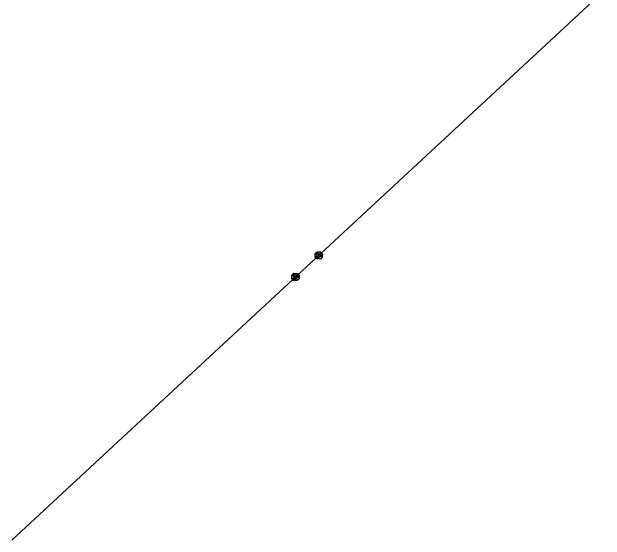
# Model space of a CAD drawing. Extents: x -866402 to -860377, y -1041908 to -1038598.
# Drawn here: x -865216.01 to -865169.18, y -1041591.08 to -1041549.37 of the extents above; entities that cross this region are included whole.
import ezdxf

# ---------------------------------------------------------------- set-up
doc = ezdxf.new("R2010")
doc.units = 0
doc.layers.add('Vrstva 1', color=7, linetype='Continuous')

msp = doc.modelspace()

# ---------------------------------------------------------------- linework, layer by layer
at = {"layer": 'Vrstva 1'}
for p, q in [((-865169.18, -1041547.62), (-865216.01, -1041591.08)), ((-865192.076, -1041568.732), (-865192.066, -1041568.449)), ((-865192.066, -1041568.449), (-865191.919, -1041568.313)), ((-865191.998, -1041568.523), (-865191.851, -1041568.387)), ((-865191.924, -1041568.455), (-865191.652, -1041568.748)), ((-865191.919, -1041568.313), (-865191.636, -1041568.324)), ((-865191.851, -1041568.387), (-865191.579, -1041568.68)), ((-865191.574, -1041568.538), (-865191.71, -1041568.392)), ((-865191.636, -1041568.324), (-865191.5, -1041568.47)), ((-865191.5, -1041568.47), (-865191.511, -1041568.753)), ((-865191.94, -1041568.879), (-865192.076, -1041568.732)), ((-865192.003, -1041568.664), (-865191.867, -1041568.811)), ((-865191.725, -1041568.816), (-865191.998, -1041568.523)), ((-865191.657, -1041568.889), (-865191.94, -1041568.879)), ((-865191.867, -1041568.811), (-865191.725, -1041568.816)), ((-865191.511, -1041568.753), (-865191.657, -1041568.889)), ((-865191.579, -1041568.68), (-865191.574, -1041568.538)), ((-865193.909, -1041570.433), (-865193.898, -1041570.15)), ((-865193.898, -1041570.15), (-865193.751, -1041570.014)), ((-865193.835, -1041570.365), (-865193.699, -1041570.511)), ((-865193.83, -1041570.223), (-865193.683, -1041570.087)), ((-865193.558, -1041570.516), (-865193.83, -1041570.223)), ((-865193.757, -1041570.155), (-865193.485, -1041570.448)), ((-865193.751, -1041570.014), (-865193.469, -1041570.024)), ((-865193.683, -1041570.087), (-865193.411, -1041570.38)), ((-865193.406, -1041570.239), (-865193.542, -1041570.093)), ((-865193.469, -1041570.024), (-865193.333, -1041570.171)), ((-865193.411, -1041570.38), (-865193.406, -1041570.239)), ((-865193.333, -1041570.171), (-865193.343, -1041570.454)), ((-865193.773, -1041570.579), (-865193.909, -1041570.433)), ((-865193.49, -1041570.59), (-865193.773, -1041570.579)), ((-865193.699, -1041570.511), (-865193.558, -1041570.516)), ((-865193.343, -1041570.454), (-865193.49, -1041570.59))]:
    msp.add_line(p, q, dxfattribs=at)

doc.saveas('drawing.dxf')
